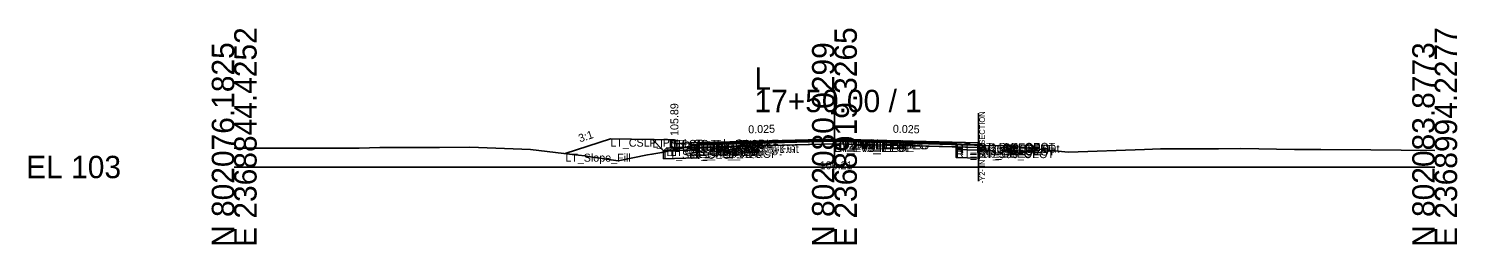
# Model space of a CAD drawing. Extents: x -26 to 8153, y -10 to 9520.
# Drawn here: x -25.7 to 152.8, y 8490.3 to 8517.3 of the extents above; entities that cross this region are included whole.
import ezdxf

# ---------------------------------------------------------------- set-up
doc = ezdxf.new("R2010")
doc.units = 0
for name, color, linetype in [('Exist CMT Pavement', 7, 'Continuous'), ('Exist Cross Section Cell', 7, 'Continuous'), ('Exist XS Center Line Elevation Label', 7, 'Continuous'), ('Exist XS Ground Line', 7, 'Continuous'), ('Prop CMT Conc Surface', 7, 'Continuous'), ('Prop CMT Concrete Structures', 7, 'Continuous'), ('Prop CMT Pvmt Course 1', 7, 'Continuous'), ('Prop CMT Pvmt Course 1 CG', 7, 'Continuous'), ('Prop CMT Pvmt Course 1 Wedge', 7, 'Continuous'), ('Prop CMT Pvmt Course 2', 7, 'Continuous'), ('Prop CMT Pvmt Course 2 Wedge', 7, 'Continuous'), ('Prop CMT Pvmt Course 3', 7, 'Continuous'), ('Prop CMT Pvmt Course 3 Wedge', 7, 'Continuous'), ('Prop CMT Pvmt Surface', 7, 'Continuous'), ('Prop CMT Pvmt Wedge Surface 1', 7, 'Continuous'), ('Prop CMT Pvmt Wedge Surface 2', 7, 'Continuous'), ('Prop CMT Pvmt Wedge Surface 3', 7, 'Continuous'), ('Prop CMT Shallow Undercut', 7, 'Continuous'), ('Prop CMT Shallow Undercut Boundary', 7, 'Continuous'), ('Prop CMT Shear Line', 7, 'Continuous'), ('Prop CMT Slope Grass', 7, 'Continuous'), ('Prop CMT Subgrade Earthwork', 7, 'Continuous'), ('Prop XS Earthwork Shape', 7, 'Continuous'), ('Prop XS Hydro Elevations', 7, 'Continuous'), ('Prop XS SE Text', 7, 'Continuous'), ('Prop XS Side Slope Text', 7, 'Continuous'), ('Prop XS Subgrade Earthwork', 7, 'Continuous'), ('Scratch_Level_2', 7, 'Continuous'), ('Scratch_Level_6', 7, 'Continuous')]:
    doc.layers.add(name, color=color, linetype=linetype)

msp = doc.modelspace()

# ---------------------------------------------------------------- linework, layer by layer
at = {"layer": 'Exist CMT Pavement'}
for p, q in [((57.8, 8502.77), (64.89, 8502.98)), ((64.89, 8502.98), (75.29, 8503.22)), ((75.29, 8503.22), (93.93, 8502.7))]:
    msp.add_line(p, q, dxfattribs=at)
at = {"layer": 'Exist Cross Section Cell'}
for p, q in [((75, 8500), (75, 8509.66)), ((0, 8500), (75, 8500)), ((75, 8500), (150, 8500))]:
    msp.add_line(p, q, dxfattribs=at)
at = {"layer": 'Exist XS Ground Line'}
for p, q in [((0, 8502.35), (5.61, 8502.36)), ((5.61, 8502.36), (8.68, 8502.35)), ((8.68, 8502.35), (15.62, 8502.35)), ((15.62, 8502.35), (18.2, 8502.43)), ((18.2, 8502.43), (25.64, 8502.42)), ((25.64, 8502.42), (29.44, 8502.48)), ((29.44, 8502.48), (37.02, 8502.18)), ((37.02, 8502.18), (42.23, 8501.57)), ((52.19, 8501.6), (53.44, 8501.83)), ((53.44, 8501.83), (57.8, 8502.77)), ((57.8, 8502.77), (64.89, 8502.98)), ((64.89, 8502.98), (75.29, 8503.22)), ((75.29, 8503.22), (93.93, 8502.7)), ((93.93, 8502.7), (96.55, 8502.64)), ((96.55, 8502.64), (96.94, 8502.62)), ((96.94, 8502.62), (103.8, 8501.89)), ((103.8, 8501.89), (104.28, 8501.85)), ((104.28, 8501.85), (113.74, 8502.21)), ((113.74, 8502.21), (115.76, 8502.26)), ((115.76, 8502.26), (122.97, 8502.28)), ((122.97, 8502.28), (125.77, 8502.33)), ((125.77, 8502.33), (132.5, 8502.19)), ((132.5, 8502.19), (135.79, 8502.17)), ((135.79, 8502.17), (142.02, 8502.13)), ((142.02, 8502.13), (145.8, 8502.1)), ((145.8, 8502.1), (150, 8502.08)), ((42.23, 8501.57), (43.83, 8501.41)), ((43.83, 8501.41), (44.24, 8501.33)), ((44.24, 8501.33), (47.97, 8500.78)), ((47.97, 8500.78), (51.64, 8501.51)), ((51.64, 8501.51), (52.19, 8501.6))]:
    msp.add_line(p, q, dxfattribs=at)
at = {"layer": 'Prop CMT Conc Surface'}
for points in [[(55, 8502.89), (55, 8503.39), (54.5, 8503.39)], [(57, 8503.02), (55, 8502.89)]]:
    msp.add_lwpolyline(points, dxfattribs=at)
at = {"layer": 'Prop CMT Concrete Structures'}
for points in [[(57, 8503.02), (55, 8502.89), (55, 8503.39), (54.5, 8503.39)], [(54.5, 8503.39), (54.5, 8502.38), (57, 8502.44)], [(57, 8502.44), (57, 8503.02)]]:
    msp.add_lwpolyline(points, dxfattribs=at)
at = {"layer": 'Prop CMT Pvmt Course 1'}
for points in [[(75, 8503.47), (57, 8503.02)], [(57, 8503.02), (57, 8502.77)], [(57, 8502.77), (57.8, 8502.79)], [(57.8, 8502.92), (75, 8503.35)], [(57.8, 8502.79), (57.8, 8502.92)], [(75, 8503.22), (75, 8503.47)], [(75, 8503.47), (93, 8503.02)], [(75, 8503.22), (75, 8503.47)], [(75, 8503.35), (75, 8503.22), (75, 8503.22)], [(90.21, 8502.97), (75, 8503.35)], [(75, 8503.35), (75, 8503.22), (75, 8503.22)], [(90.21, 8502.84), (90.21, 8502.97)], [(93, 8502.77), (90.21, 8502.84)], [(93, 8503.02), (93, 8502.77)]]:
    msp.add_lwpolyline(points, dxfattribs=at)
at = {"layer": 'Prop CMT Pvmt Course 1 CG'}
for points in [[(57, 8502.44), (54, 8502.37), (53.66, 8502.03)], [(53.66, 8502.03), (57, 8502.11)], [(57, 8502.11), (57, 8502.44)]]:
    msp.add_lwpolyline(points, dxfattribs=at)
at = {"layer": 'Prop CMT Pvmt Course 1 Wedge'}
for points in [[(75, 8503.35), (57.8, 8502.92)], [(75, 8503.35), (90.21, 8502.97)]]:
    msp.add_lwpolyline(points, dxfattribs=at)
at = {"layer": 'Prop CMT Pvmt Course 2'}
for points in [[(57.8, 8502.79), (57, 8502.77)], [(57, 8502.77), (57, 8502.44)], [(57, 8502.44), (57.8, 8502.46)], [(57.8, 8502.46), (57.8, 8502.79)], [(90.21, 8502.51), (90.21, 8502.84)], [(90.21, 8502.84), (93, 8502.77)], [(93, 8502.44), (90.21, 8502.51)], [(93, 8502.77), (93, 8502.44)]]:
    msp.add_lwpolyline(points, dxfattribs=at)
at = {"layer": 'Prop CMT Pvmt Course 2 Wedge'}
for points in [[(75, 8503.22), (57.8, 8502.79)], [(75, 8503.22), (90.21, 8502.84)]]:
    msp.add_lwpolyline(points, dxfattribs=at)
at = {"layer": 'Prop CMT Pvmt Course 3'}
for points in [[(57.8, 8502.46), (57, 8502.44)], [(57, 8502.44), (57, 8502.11)], [(57, 8502.11), (57.8, 8502.13)], [(57.8, 8502.13), (57.8, 8502.46)], [(90.21, 8502.51), (93, 8502.44)], [(90.21, 8502.18), (90.21, 8502.51)], [(93, 8502.11), (90.21, 8502.18)], [(93, 8502.44), (93, 8502.11)]]:
    msp.add_lwpolyline(points, dxfattribs=at)
at = {"layer": 'Prop CMT Pvmt Course 3 Wedge'}
for points in [[(75, 8502.89), (57.8, 8502.46)], [(75, 8502.89), (90.21, 8502.51)]]:
    msp.add_lwpolyline(points, dxfattribs=at)
at = {"layer": 'Prop CMT Pvmt Surface'}
for points in [[(75, 8503.47), (57, 8503.02)], [(75, 8503.47), (93, 8503.02), (93, 8502.73)]]:
    msp.add_lwpolyline(points, dxfattribs=at)
at = {"layer": 'Prop CMT Pvmt Wedge Surface 1'}
for points in [[(57, 8502.77), (57, 8503.02)], [(57.8, 8502.79), (57, 8502.77)], [(75, 8503.35), (57.8, 8502.92)], [(57.8, 8502.92), (57.8, 8502.79)], [(75, 8503.35), (90.21, 8502.97)], [(90.21, 8502.97), (90.21, 8502.84)], [(90.21, 8502.84), (93, 8502.77)], [(93, 8502.77), (93, 8503.02)]]:
    msp.add_lwpolyline(points, dxfattribs=at)
at = {"layer": 'Prop CMT Pvmt Wedge Surface 2'}
for points in [[(75, 8503.22), (57, 8502.77)], [(57, 8502.77), (57, 8503.02)], [(75, 8503.22), (93, 8502.77)], [(93, 8502.77), (93, 8503.02)]]:
    msp.add_lwpolyline(points, dxfattribs=at)
at = {"layer": 'Prop CMT Pvmt Wedge Surface 3'}
for points in [[(57, 8502.44), (57, 8503.02)], [(75, 8502.89), (57, 8502.44)], [(75, 8502.89), (93, 8502.44)], [(93, 8502.44), (93, 8503.02)]]:
    msp.add_lwpolyline(points, dxfattribs=at)
at = {"layer": 'Prop CMT Shallow Undercut'}
for p, q in [((90.21, 8502.18), (90.21, 8501.18)), ((93, 8502.11), (90.21, 8502.18)), ((93, 8501.11), (93, 8502.11)), ((90.21, 8501.18), (93, 8501.11))]:
    msp.add_line(p, q, dxfattribs=at)
msp.add_lwpolyline([(53.66, 8501.88), (53.66, 8501.03), (57.8, 8501.13), (57.8, 8502.13), (54.44, 8502.05)], close=True, dxfattribs=at)
at = {"layer": 'Prop CMT Shallow Undercut Boundary'}
for p, q in [((53.66, 8502.03), (57.8, 8502.13)), ((53.66, 8502.03), (53.66, 8501.03)), ((57.8, 8502.13), (57.8, 8501.13)), ((90.21, 8502.18), (90.21, 8501.18)), ((90.21, 8502.18), (93, 8502.11)), ((93, 8502.11), (93, 8501.11)), ((53.66, 8501.03), (57.8, 8501.13)), ((90.21, 8501.18), (93, 8501.11))]:
    msp.add_line(p, q, dxfattribs=at)
at = {"layer": 'Prop CMT Shear Line'}
msp.add_line((93, 8498.23), (93, 8506.75), dxfattribs=at)
at = {"layer": 'Prop CMT Slope Grass'}
msp.add_lwpolyline([(54.5, 8503.39), (47, 8503.54), (41.37, 8501.67)], dxfattribs=at)
at = {"layer": 'Prop CMT Subgrade Earthwork'}
for points in [[(57, 8502.11), (53.66, 8502.03), (52.25, 8503.44)], [(57.8, 8502.13), (57, 8502.11)], [(57.8, 8502.13), (57.82, 8502.77)], [(90.21, 8502.18), (90.21, 8502.8)]]:
    msp.add_lwpolyline(points, dxfattribs=at)
at = {"layer": 'Prop XS Earthwork Shape'}
for points in [[(53.66, 8502.03), (52.25, 8503.44), (47, 8503.54), (41.37, 8501.67), (42.23, 8501.57), (43.83, 8501.41), (44.24, 8501.33), (47.97, 8500.78), (51.64, 8501.51), (52.19, 8501.6), (53.44, 8501.83), (53.66, 8501.88)], [(53.66, 8501.88), (53.66, 8501.03), (57.8, 8501.13), (57.8, 8502.13), (57, 8502.11), (54.44, 8502.05)], [(53.66, 8502.03), (53.66, 8501.88), (54.44, 8502.05)], [(54.44, 8502.05), (57.8, 8502.77), (57.82, 8502.77), (57.8, 8502.13), (57, 8502.11)], [(90.21, 8502.18), (90.21, 8501.18), (93, 8501.11), (93, 8502.11)], [(90.21, 8502.18), (90.21, 8501.18), (93, 8501.11), (93, 8502.11)]]:
    msp.add_lwpolyline(points, close=True, dxfattribs=at)
at = {"layer": 'Prop XS Subgrade Earthwork'}
for p, q in [((53.66, 8502.03), (57.8, 8502.13)), ((90.21, 8502.18), (93, 8502.11)), ((93, 8502.11), (93, 8502.73))]:
    msp.add_line(p, q, dxfattribs=at)
at = {"layer": 'Scratch_Level_6'}
for p, q in [((90.21, 8502.18), (90.21, 8501.18)), ((93, 8502.11), (90.21, 8502.18)), ((93, 8501.11), (93, 8502.11)), ((90.21, 8501.18), (93, 8501.11))]:
    msp.add_line(p, q, dxfattribs=at)
msp.add_lwpolyline([(53.66, 8501.88), (53.66, 8501.03), (57.8, 8501.13), (57.8, 8502.13), (54.44, 8502.05)], close=True, dxfattribs=at)

# ---------------------------------------------------------------- texts
at = {"layer": 'Exist Cross Section Cell'}
for s, p in [('E 2368844.4252', (2.8, 8490)), ('E 2368919.3265', (77.8, 8490)), ('E 2368994.2277', (152.8, 8490)), ('N 802076.1825', (0, 8490)), ('N 802080.0299', (75, 8490)), ('N 802083.8773', (150, 8490))]:
    msp.add_text(s, height=2.8, rotation=90, dxfattribs=at).set_placement(p)
for s, p in [('L', (65, 8509.66)), ('17+50.00 / 1', (65, 8506.86)), ('EL 103', (-26, 8498.6))]:
    msp.add_text(s, height=2.8, dxfattribs=at).set_placement(p)
at = {"layer": 'Exist XS Center Line Elevation Label'}
msp.add_text('106.21', height=1, dxfattribs=at).set_placement((73.16, 8499.71))
at = {"layer": 'Prop CMT Shear Line'}
msp.add_text('-Y2- INTERSECTION', height=0.7, rotation=90, dxfattribs=at).set_placement((93.8, 8497.96))
at = {"layer": 'Prop XS Hydro Elevations'}
msp.add_text('105.89', height=1, rotation=90, dxfattribs=at).set_placement((55.5, 8503.89))
at = {"layer": 'Prop XS SE Text'}
for rotation, p in [(358.5679, (82.29, 8504.29)), (1.4321, (64.24, 8504.21))]:
    msp.add_text('0.025', height=1, rotation=rotation, dxfattribs=at).set_placement(p)
at = {"layer": 'Prop XS Side Slope Text'}
msp.add_text('3:1', height=1, rotation=18.4349, dxfattribs=at).set_placement((43.2, 8503.07))
at = {"layer": 'Scratch_Level_2'}
for s, p in [('LT_CSLP_Pnt', (47, 8502.54)), ('LT_Sub_Trench_Out_DLT', (52.25, 8502.44)), ('LT_Sub_OEOP', (53.66, 8501.03)), ('LT_CG1_Shelf_Out', (54, 8501.37)), ('LT_CG_Top_BOC', (54.5, 8502.39)), ('LT_CG_Bot_BOC', (54.5, 8501.38)), ('LT_CG_Top_Face', (55, 8502.39)), ('LT_CG_Top_Gut', (55, 8501.89)), ('LT_PV1_OEOT', (57, 8502.02)), ('LT_PV2_OEOT', (57, 8501.77)), ('LT_PV3_OEOT', (57, 8501.44)), ('LT_CG_Bot_IE', (57, 8501.44)), ('LT_Sub_OEOT', (57, 8501.11)), ('LT_PV1_OEEOP', (57.8, 8501.92)), ('LT_PV2_OEEOP', (57.8, 8501.79)), ('LT_PV_OEEOP_EG', (57.8, 8501.77)), ('LT_PV3_OEEOP', (57.8, 8501.46)), ('LT_Sub_OEEOP', (57.8, 8501.13)), ('LT_PV_Sub_Tie_Out', (57.82, 8501.77)), ('PV1_PGL', (75, 8502.47)), ('RT_PV1_IEEOP', (75, 8502.35)), ('LT_PV1_IEEOP', (75, 8502.35)), ('RT_PV2_IEEOP', (75, 8502.22)), ('LT_PV2_IEEOP', (75, 8502.22)), ('PV2_PGL', (75, 8502.22)), ('RT_PV_IEEOP_EG', (75, 8502.21)), ('LT_PV_IEEOP_EG', (75, 8502.21)), ('RT_PV3_IEEOP', (75, 8501.89)), ('LT_PV3_IEEOP', (75, 8501.89)), ('RT_PV_Sub_Tie_Out', (90.19, 8501.8)), ('RT_PV1_OEEOP', (90.21, 8501.97)), ('RT_PV2_OEEOP', (90.21, 8501.84)), ('RT_PV_OEEOP_EG', (90.21, 8501.8)), ('RT_PV3_OEEOP', (90.21, 8501.51)), ('RT_Sub_OEEOP', (90.21, 8501.18)), ('RT_PV1_OEOT', (93, 8502.02)), ('RT_PV2_OEOT', (93, 8501.77)), ('RT_PV3_OEOT', (93, 8501.44)), ('RT_Sub_OEOT', (93, 8501.11)), ('LT_Slope_Fill', (41.37, 8500.67))]:
    msp.add_text(s, height=1, dxfattribs=at).set_placement(p)

doc.saveas('drawing.dxf')
